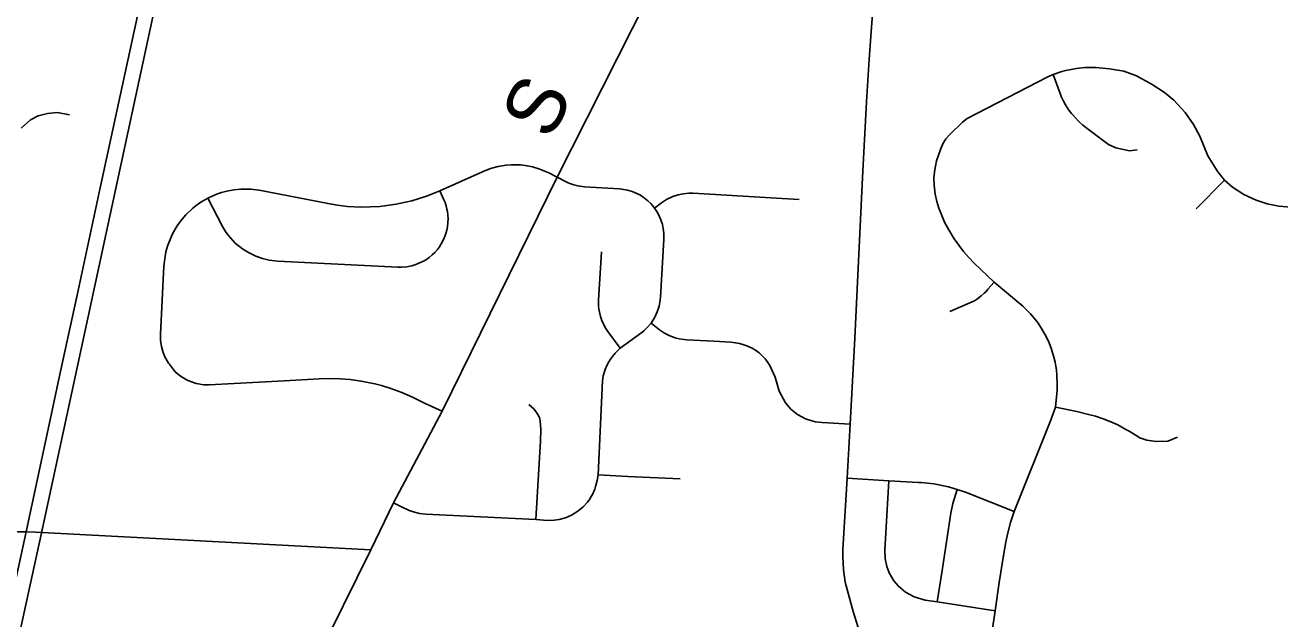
# Model space of a CAD drawing. Extents: x 114843 to 284848, y 317643 to 566895.
# Drawn here: x 229664 to 236222, y 462573 to 465676 of the extents above; entities that cross this region are included whole.
import ezdxf

# ---------------------------------------------------------------- set-up
doc = ezdxf.new("R2010")
doc.units = 0
for name, color, linetype in [('GM_X_County_Road', 7, 'Continuous'), ('GM_X_County_Road_Text', 7, 'Continuous'), ('GM_X_Rail_Line', 7, 'Continuous'), ('GM_X_State_Route', 7, 'Continuous'), ('GM_X_Township_Road', 7, 'Continuous')]:
    doc.layers.add(name, color=color, linetype=linetype)

msp = doc.modelspace()

# ---------------------------------------------------------------- linework, layer by layer
at = {"layer": 'GM_X_County_Road'}
for points in [[(228452.8, 456746.9), (228568.8, 456989.6), (229378.7, 458650.2), (229668.9, 459249.2), (230356.8, 460667.5), (230882.9, 461737.6), (231004.4, 461985.7), (231182.9, 462352.8), (231471.2, 462933.6), (231589.6, 463179.4), (231843, 463658.4), (232445, 464881.6), (233074, 466127.7), (233443.8, 466866.3), (233837.9, 467658.4), (234031.8, 468064.3), (234188.3, 468389.2), (234433.5, 468893.6), (234650.3, 469338.7), (234878.2, 469806.4)], [(234030.8, 462482.6), (233991.1, 462612.3), (233949.9, 462766), (233940.9, 462830.5), (233937.3, 462901.4), (233937.9, 462936.8), (233959.6, 463307.9), (233976, 463591.4), (234000.9, 464039.5), (234040.6, 464879.8), (234061.9, 465274.8), (234075.7, 465498.7), (234110.5, 465974), (234113.6, 466007), (234123.2, 466054.7)]]:
    msp.add_lwpolyline(points, dxfattribs=at)
at = {"layer": 'GM_X_Rail_Line'}
msp.add_lwpolyline([(226780, 449260.9), (227372, 451998.2), (228493.8, 457281.6), (229748.5, 463013.5), (231131.5, 469427.4), (232050.9, 473605.1), (232281.6, 474116.9), (232537.2, 474624.4), (232878.6, 475119.9), (233175.5, 475473), (233592, 475928.6), (234287.2, 476526.2), (236117, 478006.2), (236539.4, 478352.1), (237354.1, 479001.8), (237912.8, 479585), (238616.9, 480450.4), (239985.7, 482253.7)], dxfattribs=at)
at = {"layer": 'GM_X_State_Route'}
for points in [[(229847.4, 463859.3), (229935.7, 464265.8), (230056.9, 464825), (230251.4, 465725.3), (230388.6, 466354), (231703.6, 472426), (232534, 476266.8)], [(229488.2, 462203.2), (229668.6, 463027.5), (229806.6, 463671.7), (229847.4, 463859.3)]]:
    msp.add_lwpolyline(points, dxfattribs=at)
at = {"layer": 'GM_X_Township_Road'}
msp.add_line((235932.6, 464866.5), (235784.6, 464716.5), dxfattribs=at)
for points in [[(234421.5, 464938.6), (234427.5, 464966.1), (234448.3, 465026.9), (234460.6, 465055.2), (234475.5, 465081.7), (234496.2, 465105.3), (234562.3, 465169.6), (234587.9, 465187.6), (234954.6, 465378.4), (235008.2, 465405.4), (235037.5, 465417.9), (235081.5, 465434.2), (235102.1, 465439.3), (235158.2, 465450.1), (235202.1, 465455.4), (235259.5, 465455.1), (235330.7, 465448.1), (235405.7, 465435.8), (235473, 465410.7), (235554.6, 465366.2), (235618.5, 465323.3), (235667.4, 465283.9), (235727, 465219.8), (235770.8, 465156.5), (235803.9, 465094.9), (235844.4, 464992.7), (235897.6, 464909.7), (235932.6, 464866.5), (235973.7, 464829.8), (236032.7, 464791.2), (236096.8, 464760.9), (236155.9, 464741.6), (236216.9, 464729.5), (236278.9, 464724.7)], [(235037.5, 465417.9), (235072.5, 465318), (235078.8, 465303), (235090.3, 465279.1), (235101.2, 465259.7), (235119, 465232.3), (235132.4, 465214.5), (235139.1, 465206.4), (235152.9, 465190.7), (235167.5, 465175.7), (235174.7, 465168.8), (235190.5, 465154.8), (235207.7, 465141.1), (235326.7, 465052.1), (235363.7, 465034.9), (235436.4, 465019.8), (235476.4, 465024.4)], [(229643.6, 465137.5), (229691.7, 465180.5), (229732.2, 465201.9), (229781.6, 465214.5), (229833.6, 465219), (229895.1, 465208)], [(230416.3, 463905.8), (230413.1, 463910), (230393.1, 463946.2), (230383.7, 463970.7), (230376.9, 463995.9), (230372, 464030.4), (230371.6, 464061), (230389.5, 464416), (230393.2, 464454.7), (230400.1, 464491.1), (230410.1, 464526.8), (230435.7, 464588.4), (230458, 464626.9), (230475.1, 464651.1), (230503.2, 464684.6), (230540.9, 464720.3), (230558.3, 464734.1), (230582.6, 464751.1), (230618.1, 464771.8), (230641.2, 464783), (230668.7, 464794), (230689.8, 464801.1), (230718.5, 464808.8), (230754.9, 464815.5), (230791.8, 464819.1), (230821.5, 464819.6), (230843.7, 464818.6), (230887.9, 464813.2), (231246.9, 464743.3), (231297.3, 464734.9), (231348, 464729.1), (231415.9, 464725.5), (231467, 464726), (231517.9, 464729.1), (231602.2, 464740.1), (231652.3, 464750.3), (231685.3, 464758.5), (231718, 464767.9), (231766.4, 464784.1), (231813.9, 464802.8), (231831.3, 464810.4), (232057.7, 464911.6), (232095.4, 464926.3), (232135.8, 464937.3), (232177.1, 464944.1), (232204.9, 464946.2), (232253.8, 464945.2), (232288.4, 464940.8), (232315.7, 464935.1), (232349.3, 464925.4), (232400.7, 464903.9), (232445, 464881.6)], [(234652.7, 462080.6), (234732.9, 462616.3), (234755.1, 462763.4), (234778, 462914.8), (234788.6, 462974.5), (234797.6, 463015.5), (234813.9, 463076.5), (234832.7, 463134.8), (235023.3, 463607.8), (235048.3, 463680.2), (235055.9, 463751.3), (235057.4, 463770.4), (235058.3, 463799.1), (235056.7, 463846.2), (235053.7, 463874.7), (235050.8, 463893.6), (235046.7, 463915.1), (235040.8, 463940.3), (235025.9, 463988.6), (235011.7, 464024), (234995.1, 464058.4), (234976.1, 464091.4), (234954.9, 464123.1), (234919, 464167.6), (234878.6, 464208.1), (234728.9, 464332.4), (234624, 464432), (234595.3, 464461.8), (234568.2, 464493.2), (234542.8, 464525.9), (234519.2, 464559.8), (234490.6, 464606.9), (234471.3, 464643.5), (234465.3, 464655.9), (234454, 464681), (234438.8, 464719.4), (234429, 464754.1), (234419.6, 464793.3), (234414, 464839.8), (234413.6, 464880.1), (234417.6, 464920.2), (234421.5, 464938.6)], [(231589.6, 463179.4), (231627.7, 463160.8), (231670.5, 463140.3), (231698.3, 463130.3), (231725.6, 463123.9), (231758.1, 463120.3), (232332.6, 463092.4), (232393.6, 463088.2), (232428.4, 463089), (232454.3, 463092.7), (232487.9, 463101.8), (232519.9, 463115.5), (232553.2, 463135.9), (232579.9, 463158.2), (232603.2, 463184), (232613.4, 463198), (232622.7, 463212.7), (232628.9, 463224.2), (232641.1, 463252), (232645.2, 463264.3), (232653.9, 463296.3), (232659.2, 463326.4), (232681.2, 463818.1), (232685.5, 463843.8), (232695.3, 463877.1), (232703.8, 463897.1), (232714, 463916.3), (232723.4, 463931), (232733.8, 463945), (232742.2, 463955.1), (232748.1, 463961.5), (232774.5, 463988.8), (232886.9, 464070.3), (232897, 464078.6), (232913, 464093.5), (232936.1, 464119.1), (232955, 464150.5), (232967.7, 464178.2), (232976.9, 464207.1), (232981.7, 464228.8), (232984.6, 464255.3), (233002.2, 464555.8), (233002.1, 464586.5), (232999.1, 464612.7), (232994.5, 464634.1), (232986.6, 464659.2), (232976.1, 464683.3), (232965.5, 464702.4), (232953.8, 464719.8), (232943, 464733.5), (232934.3, 464743.3), (232918.6, 464758.5), (232901.6, 464772.2), (232879.8, 464786.7), (232860.6, 464796.9), (232836.4, 464806.8), (232811.3, 464814.2), (232781.2, 464819.3), (232769.4, 464820.3), (232588, 464831.2), (232565.3, 464833.7), (232552.4, 464836), (232531.2, 464841.4), (232510.6, 464848.6), (232502.6, 464852), (232490.7, 464857.6), (232445, 464881.6)], [(230618.1, 464771.8), (230695, 464624), (230710.8, 464597.9), (230725.1, 464578.1), (230762.1, 464537.5), (230799.9, 464506.6), (230830.9, 464487.1), (230869.5, 464468.6), (230904, 464456.5), (230939.7, 464448.2), (230984, 464443.1), (231611.6, 464411.5), (231633.4, 464411.4), (231659.5, 464413.7), (231685.2, 464418.7), (231706.1, 464425), (231722.3, 464431.3), (231745.8, 464442.8), (231760.8, 464451.8), (231775, 464461.8), (231791.8, 464475.8), (231804.4, 464487.9), (231818.8, 464504.3), (231829.3, 464518.2), (231838.7, 464532.9), (231851, 464556), (231859.3, 464576.1), (231864.6, 464592.8), (231867.9, 464605.4), (231871.2, 464622.6), (231873.6, 464644.3), (231874.2, 464663), (231873.1, 464684.8), (231870.8, 464702.1), (231868.3, 464714.9), (231864, 464731.8), (231858.5, 464748.4), (231852.4, 464763.3), (231831.3, 464810.4)], [(232953.8, 464719.8), (232990, 464747.1), (233016.7, 464764.7), (233048.2, 464779.8), (233077.3, 464789.4), (233103, 464794.7), (233133.4, 464797.5), (233155.1, 464797.1), (233590.3, 464772.5), (233709.7, 464765.2)], [(232774.5, 463988.8), (232709.8, 464075.1), (232695.4, 464096.8), (232678.1, 464132), (232670.9, 464152.7), (232666.6, 464169.6), (232662.7, 464191.2), (232661, 464208.7), (232660.9, 464239.4), (232675.4, 464491)], [(234728.9, 464332.4), (234695.5, 464295.9), (234685.8, 464284.4), (234676.7, 464275.1), (234660.6, 464260.6), (234650.3, 464252.6), (234635.9, 464242.8), (234624.7, 464236.1), (234613.2, 464230), (234601.4, 464224.5), (234496.7, 464179.1)], [(232936.1, 464119.1), (232980.1, 464083.6), (233005.3, 464066.6), (233032.5, 464052.8), (233061.2, 464042.3), (233082.4, 464037), (233108.4, 464033.1), (233122, 464032.1), (233262.4, 464023.8), (233351.9, 464018.6), (233376.5, 464016.3), (233398, 464012.3), (233415, 464007.8), (233435.6, 464000.4), (233447.7, 463995.2), (233463.3, 463987.3), (233485.6, 463973.4), (233499.5, 463962.9), (233509.5, 463954.4), (233530.9, 463932.7), (233541.9, 463919.1), (233556.5, 463897.5), (233584.5, 463837.2), (233605.1, 463763.8), (233637.7, 463702.4), (233666.3, 463669.5), (233700.4, 463641.9), (233742.8, 463618.9), (233793.2, 463603.4), (233829.5, 463598.9), (233976, 463591.4)], [(231843, 463658.4), (231754.9, 463699.5), (231688.8, 463732.2), (231633, 463756.7), (231575.8, 463777.9), (231525.8, 463793.2), (231492.1, 463801.9), (231420.2, 463816.4), (231363.4, 463824.2), (231311.2, 463828.4), (231259, 463829.8), (231200, 463828.3), (231018, 463818.1), (230626.3, 463796.2), (230598.1, 463796.9), (230557.4, 463803.8), (230514.5, 463818.9), (230475.2, 463841.6), (230448.4, 463863.5), (230416.3, 463905.8)], [(232332.6, 463092.4), (232357.3, 463501.2), (232359.2, 463563.2), (232356.4, 463607.6), (232351.3, 463625), (232340.1, 463647), (232325, 463668.8), (232296.6, 463693.2)], [(235048.3, 463680.2), (235159.8, 463657.2), (235221.9, 463641.7), (235257.6, 463632.6), (235298.2, 463619.5), (235338.7, 463603), (235373.8, 463587.3), (235417.3, 463562.5), (235433.5, 463553.9), (235465.2, 463534.4), (235490.3, 463520.3), (235527, 463508.1), (235574.4, 463499.5), (235635.1, 463501.7), (235686.7, 463522.6)], [(232659.2, 463326.4), (232814.3, 463317.2), (233087.7, 463304.5)], [(233959.6, 463307.9), (234178.1, 463295.3), (234331.8, 463286.4)], [(234178.1, 463295.3), (234157.7, 462932.9), (234159.1, 462889.2), (234167.9, 462846.4), (234180.3, 462813.7), (234204.5, 462772.2), (234227.7, 462744.3), (234264.2, 462713.2), (234310, 462688), (234368.3, 462671.5), (234430.8, 462662), (234732.9, 462616.3)], [(234331.8, 463286.4), (234347.2, 463285.5), (234413.3, 463278.7), (234490.5, 463263.2), (234535.6, 463250), (234577.9, 463234.9), (234832.7, 463134.8)], [(234430.8, 462662), (234455.7, 462826), (234501.3, 463125.2), (234511.9, 463175.5), (234535.6, 463250)], [(229616, 463030.3), (229626.8, 463028.7), (229668.6, 463027.5), (229717.4, 463027.2), (231471.2, 462933.6)]]:
    msp.add_lwpolyline(points, dxfattribs=at)

# ---------------------------------------------------------------- texts
at = {"layer": 'GM_X_County_Road_Text'}
msp.add_text('S', height=300, rotation=63.29187, dxfattribs=at).set_placement((232408.9, 465067.5))

doc.saveas('drawing.dxf')
